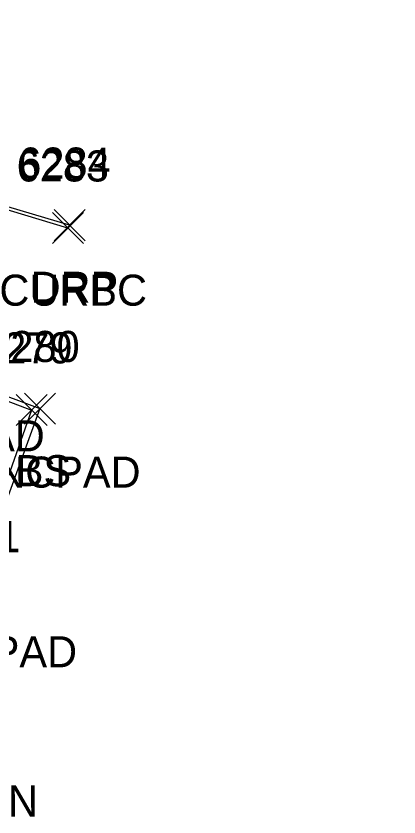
# Model space of a CAD drawing. Extents: x 1462089 to 1464015, y 730534 to 736144.
# Drawn here: x 1462630.1 to 1462654.8, y 731140.1 to 731191.6 of the extents above; entities that cross this region are included whole.
import ezdxf

# ---------------------------------------------------------------- set-up
doc = ezdxf.new("R2010")
doc.units = 0
for name, color, linetype in [('L_A', 7, 'Continuous'), ('L_I', 7, 'Continuous'), ('L_TIC', 7, 'Continuous'), ('LELB', 7, 'Continuous'), ('LS', 7, 'Continuous'), ('R_A', 7, 'Continuous'), ('R_I', 7, 'Continuous'), ('R_TIC', 7, 'Continuous'), ('RC', 7, 'Continuous'), ('RDP', 7, 'Continuous')]:
    doc.layers.add(name, color=color, linetype=linetype)

msp = doc.modelspace()

# ---------------------------------------------------------------- linework, layer by layer
at = {"layer": 'L_TIC'}
for points in [[(1462630.677, 731165.364), (1462632.677, 731167.364)], [(1462632.677, 731165.364), (1462630.677, 731167.364)], [(1462630.139, 731165.27), (1462632.139, 731167.27)], [(1462632.139, 731165.27), (1462630.139, 731167.27)]]:
    msp.add_lwpolyline(points, dxfattribs=at)
at = {"layer": 'LELB'}
msp.add_lwpolyline([(1462620.485, 731157.041), (1462624.646, 731168.989), (1462631.677, 731166.364), (1462627.199, 731154.112)], dxfattribs=at)
at = {"layer": 'LS'}
msp.add_lwpolyline([(1462620.485, 731157.041), (1462624.966, 731168.609), (1462631.139, 731166.27), (1462627.049, 731154.7)], dxfattribs=at)
at = {"layer": 'R_TIC'}
for points in [[(1462632.482, 731176.988), (1462634.482, 731178.988)], [(1462634.482, 731176.988), (1462632.482, 731178.988)], [(1462632.588, 731177.175), (1462634.588, 731179.175)], [(1462634.588, 731177.175), (1462632.588, 731179.175)]]:
    msp.add_lwpolyline(points, dxfattribs=at)
at = {"layer": 'RC'}
msp.add_lwpolyline([(1462633.482, 731177.988), (1462625.14, 731180.502), (1462622.284, 731181.671)], dxfattribs=at)
at = {"layer": 'RDP'}
msp.add_lwpolyline([(1462633.588, 731178.175), (1462625.4, 731180.602), (1462622.284, 731181.671), (1462624.597, 731201.148), (1462635.738, 731228.441), (1462645.963, 731265.329), (1462654.807, 731261.929)], dxfattribs=at)

# ---------------------------------------------------------------- texts
at = {"layer": 'L_A'}
for s, p in [('CONCPAD', (1462618.612, 731163.609)), ('CONCPAD', (1462624.785, 731161.27)), ('BS', (1462630.118, 731161.364)), ('CONCPAD', (1462620.695, 731149.7)), ('CONCPAD', (1462620.695, 731149.7)), ('GARDEN', (1462620.109, 731140.087))]:
    msp.add_text(s, height=2, dxfattribs=at).set_placement(p)
at = {"layer": 'L_I'}
for s, p in [('6279', (1462627.824, 731169.27)), ('6280', (1462628.284, 731169.364)), ('6281', (1462624.459, 731157.112)), ('6281', (1462624.459, 731157.112))]:
    msp.add_text(s, height=2, dxfattribs=at).set_placement(p)
at = {"layer": 'R_A'}
for s, p in [('DRP', (1462631.076, 731173.175)), ('CURBC', (1462629.064, 731172.988))]:
    msp.add_text(s, height=2, dxfattribs=at).set_placement(p)
at = {"layer": 'R_I'}
for s, p in [('6283', (1462630.175, 731180.988)), ('6284', (1462630.281, 731181.175))]:
    msp.add_text(s, height=2, dxfattribs=at).set_placement(p)

doc.saveas('drawing.dxf')
